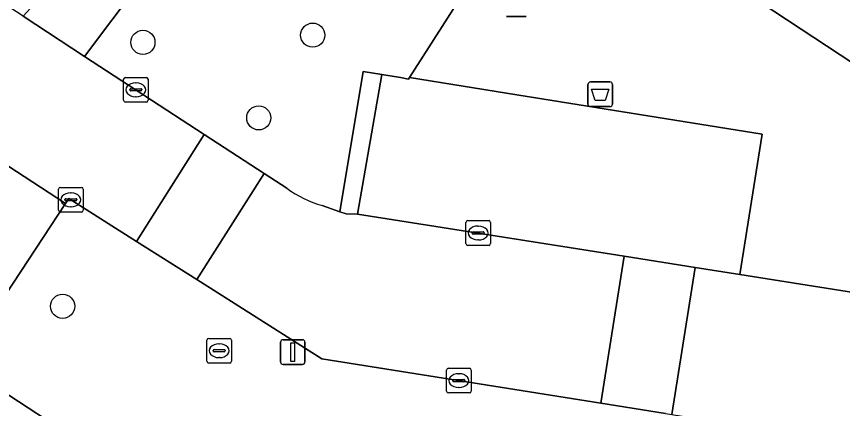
# Model space of a CAD drawing. Extents: x 159279 to 160377, y 384531 to 385888.
# Drawn here: x 159703.84 to 159737.29, y 385060.02 to 385075.9 of the extents above; entities that cross this region are included whole.
import ezdxf

# ---------------------------------------------------------------- set-up
doc = ezdxf.new("R2010")
doc.units = 0
for name, color, linetype in [('IMGEO_Afvalbak', 7, 'Continuous'), ('IMGEO_Boom', 7, 'Continuous'), ('IMGEO_Brandkraan', 7, 'Continuous'), ('IMGEO_Groenvoorziening', 7, 'Continuous'), ('IMGEO_Kolk', 7, 'Continuous'), ('IMGEO_Lichtmast', 7, 'Continuous'), ('IMGEO_Pand', 7, 'Continuous'), ('IMGEO_Parkeervlak_open', 7, 'Continuous'), ('IMGEO_Rijbaan_lokaal_open', 7, 'Continuous'), ('IMGEO_Voetpad_halfverhard', 7, 'Continuous'), ('IMGEO_Voetpad_open', 7, 'Continuous')]:
    doc.layers.add(name, color=color, linetype=linetype)

msp = doc.modelspace()

# ---------------------------------------------------------------- linework, layer by layer
at = {"layer": 'IMGEO_Afvalbak'}
for p, q in [((159727.085, 385073.245), (159727.875, 385073.245)), ((159727.875, 385073.245), (159727.085, 385073.245)), ((159726.985, 385072.345), (159726.985, 385073.145)), ((159726.985, 385073.145), (159726.985, 385072.345)), ((159727.975, 385073.145), (159727.975, 385072.345)), ((159727.975, 385072.345), (159727.975, 385073.145)), ((159727.875, 385072.245), (159727.085, 385072.245)), ((159727.085, 385072.245), (159727.875, 385072.245))]:
    msp.add_line(p, q, dxfattribs=at)
msp.add_lwpolyline([(159727.128, 385072.959), (159727.832, 385072.959), (159727.683, 385072.489), (159727.277, 385072.489), (159727.128, 385072.959)], dxfattribs=at)
for centre, start, end in [((159727.085, 385073.145), 90, 180), ((159727.085, 385073.145), 90, 180), ((159727.875, 385073.145), 0, 90), ((159727.875, 385073.145), 360, 90), ((159727.085, 385072.345), 180, 270), ((159727.085, 385072.345), 180, 270), ((159727.875, 385072.345), 270, 0), ((159727.875, 385072.345), 270, 0)]:
    msp.add_arc(centre, 0.1, start, end, dxfattribs=at)
at = {"layer": 'IMGEO_Boom'}
for centre in [(159715.837, 385075.141), (159708.961, 385074.849), (159713.652, 385071.79), (159705.709, 385064.158)]:
    msp.add_circle(centre, 0.489, dxfattribs=at)
at = {"layer": 'IMGEO_Brandkraan'}
for p, q in [((159711.624, 385062.859), (159712.476, 385062.859)), ((159711.549, 385061.933), (159711.549, 385062.785)), ((159712.037, 385062.639), (159712.062, 385062.639)), ((159712.55, 385062.785), (159712.55, 385061.933)), ((159711.808, 385062.353), (159711.808, 385062.365)), ((159712.246, 385062.316), (159711.848, 385062.316)), ((159711.851, 385062.402), (159712.249, 385062.402)), ((159712.292, 385062.365), (159712.292, 385062.353)), ((159712.476, 385061.859), (159711.624, 385061.859)), ((159712.06, 385062.079), (159712.035, 385062.079))]:
    msp.add_line(p, q, dxfattribs=at)
for points in [[(159711.624, 385062.859), (159712.476, 385062.859)], [(159711.549, 385061.933), (159711.549, 385062.785)], [(159712.55, 385062.785), (159712.55, 385061.933)], [(159712.476, 385061.859), (159711.624, 385061.859)]]:
    msp.add_lwpolyline(points, dxfattribs=at)
for centre, radius, start, end in [((159711.626, 385062.783), 0.0765, 91.552, 178.448), ((159711.626, 385062.783), 0.0765, 91.552, 178.448), ((159712.474, 385062.783), 0.0765, 1.552, 88.448), ((159712.474, 385062.783), 0.0765, 1.552, 88.448), ((159711.848, 385062.362), 0.0403, 85.8775, 175.7526), ((159711.845, 385062.352), 0.0366, 178.938, 274.7102), ((159712.249, 385062.359), 0.043, 264.8664, 352.4533), ((159712.253, 385062.364), 0.0386, 1.7309, 96.639), ((159711.626, 385061.935), 0.0765, 181.552, 268.448), ((159711.626, 385061.935), 0.0765, 181.552, 268.448), ((159712.474, 385061.935), 0.0765, 271.552, 358.448), ((159712.474, 385061.935), 0.0765, 271.552, 358.448)]:
    msp.add_arc(centre, radius, start, end, dxfattribs=at)
for centre, major_axis, ratio, start_param, end_param in [((159712.036, 385062.359), (-0.387, 0.002), 0.722429, 4.712389, 7.853982), ((159712.061, 385062.359), (-0.39, 0.002), 0.717154, 1.570796, 4.712389)]:
    msp.add_ellipse(centre, major_axis=major_axis, ratio=ratio, start_param=start_param, end_param=end_param, dxfattribs=at)
at = {"layer": 'IMGEO_Groenvoorziening'}
for points in [[(159722.059, 385077.048), (159723.45, 385078.975), (159722.799, 385078.994), (159721.565, 385077.216), (159714.859, 385081.673), (159714.61, 385081.254), (159709.953, 385078.752), (159706.6, 385074.279), (159711.445, 385071.119), (159713.866, 385069.54), (159714.791, 385068.937)], [(159716.218, 385068.238), (159716.929, 385067.983), (159717.877, 385073.663), (159718.64, 385073.548), (159719.392, 385073.42), (159719.723, 385073.364), (159719.761, 385073.423), (159722.059, 385077.048)]]:
    msp.add_lwpolyline(points, dxfattribs=at)
msp.add_arc((159717.399, 385072.455), 4.379, 233.4491, 254.356, dxfattribs=at)
at = {"layer": 'IMGEO_Kolk'}
for p, q in [((159708.174, 385072.501), (159708.174, 385073.353)), ((159708.249, 385073.427), (159709.101, 385073.427)), ((159708.662, 385073.207), (159708.687, 385073.207)), ((159709.175, 385073.353), (159709.175, 385072.501)), ((159708.433, 385072.921), (159708.433, 385072.933)), ((159708.871, 385072.884), (159708.473, 385072.884)), ((159708.476, 385072.97), (159708.874, 385072.97)), ((159708.917, 385072.933), (159708.917, 385072.921)), ((159708.685, 385072.647), (159708.66, 385072.647)), ((159709.101, 385072.427), (159708.249, 385072.427)), ((159705.542, 385068.047), (159705.542, 385068.899)), ((159705.617, 385068.973), (159706.469, 385068.973)), ((159706.543, 385068.899), (159706.543, 385068.047)), ((159705.844, 385068.516), (159706.242, 385068.516)), ((159706.03, 385068.753), (159706.055, 385068.753)), ((159705.801, 385068.467), (159705.801, 385068.479)), ((159706.239, 385068.43), (159705.841, 385068.43)), ((159706.053, 385068.193), (159706.028, 385068.193)), ((159706.285, 385068.479), (159706.285, 385068.467)), ((159706.469, 385067.973), (159705.617, 385067.973)), ((159722.038, 385066.701), (159722.038, 385067.553)), ((159722.113, 385067.627), (159722.965, 385067.627)), ((159723.039, 385067.553), (159723.039, 385066.701)), ((159722.34, 385067.17), (159722.738, 385067.17)), ((159722.526, 385067.407), (159722.551, 385067.407)), ((159722.297, 385067.121), (159722.297, 385067.133)), ((159722.735, 385067.084), (159722.337, 385067.084)), ((159722.549, 385066.847), (159722.524, 385066.847)), ((159722.781, 385067.133), (159722.781, 385067.121)), ((159722.965, 385066.627), (159722.113, 385066.627)), ((159721.256, 385060.722), (159721.256, 385061.574)), ((159721.331, 385061.648), (159722.183, 385061.648)), ((159722.257, 385061.574), (159722.257, 385060.722)), ((159721.515, 385061.142), (159721.515, 385061.154)), ((159721.558, 385061.191), (159721.956, 385061.191)), ((159721.744, 385061.428), (159721.769, 385061.428)), ((159721.999, 385061.154), (159721.999, 385061.142)), ((159721.953, 385061.105), (159721.555, 385061.105)), ((159721.767, 385060.868), (159721.742, 385060.868)), ((159722.183, 385060.648), (159721.331, 385060.648))]:
    msp.add_line(p, q, dxfattribs=at)
for points in [[(159708.174, 385072.501), (159708.174, 385073.353)], [(159708.249, 385073.427), (159709.101, 385073.427)], [(159709.175, 385073.353), (159709.175, 385072.501)], [(159709.101, 385072.427), (159708.249, 385072.427)], [(159705.542, 385068.047), (159705.542, 385068.899)], [(159705.617, 385068.973), (159706.469, 385068.973)], [(159706.543, 385068.899), (159706.543, 385068.047)], [(159706.469, 385067.973), (159705.617, 385067.973)], [(159722.038, 385066.701), (159722.038, 385067.553)], [(159722.113, 385067.627), (159722.965, 385067.627)], [(159723.039, 385067.553), (159723.039, 385066.701)], [(159722.965, 385066.627), (159722.113, 385066.627)], [(159721.256, 385060.722), (159721.256, 385061.574)], [(159721.331, 385061.648), (159722.183, 385061.648)], [(159722.257, 385061.574), (159722.257, 385060.722)], [(159722.183, 385060.648), (159721.331, 385060.648)]]:
    msp.add_lwpolyline(points, dxfattribs=at)
for centre, radius, start, end in [((159708.251, 385073.351), 0.0765, 91.552, 178.448), ((159708.251, 385073.351), 0.0765, 91.552, 178.448), ((159709.099, 385073.351), 0.0765, 1.552, 88.448), ((159709.099, 385073.351), 0.0765, 1.552, 88.448), ((159708.473, 385072.93), 0.0403, 85.8775, 175.7526), ((159708.47, 385072.92), 0.0366, 178.938, 274.7102), ((159708.874, 385072.927), 0.043, 264.8664, 352.4533), ((159708.878, 385072.932), 0.0386, 1.7309, 96.639), ((159708.251, 385072.503), 0.0765, 181.552, 268.448), ((159708.251, 385072.503), 0.0765, 181.552, 268.448), ((159709.099, 385072.503), 0.0765, 271.552, 358.448), ((159709.099, 385072.503), 0.0765, 271.552, 358.448), ((159705.619, 385068.897), 0.0765, 91.552, 178.448), ((159705.619, 385068.897), 0.0765, 91.552, 178.448), ((159706.467, 385068.897), 0.0765, 1.552, 88.448), ((159706.467, 385068.897), 0.0765, 1.552, 88.448), ((159705.841, 385068.476), 0.0403, 85.8775, 175.7526), ((159706.246, 385068.478), 0.0386, 1.7309, 96.639), ((159705.838, 385068.466), 0.0366, 178.938, 274.7102), ((159706.242, 385068.473), 0.043, 264.8664, 352.4533), ((159705.619, 385068.049), 0.0765, 181.552, 268.448), ((159705.619, 385068.049), 0.0765, 181.552, 268.448), ((159706.467, 385068.049), 0.0765, 271.552, 358.448), ((159706.467, 385068.049), 0.0765, 271.552, 358.448), ((159722.115, 385067.551), 0.0765, 91.552, 178.448), ((159722.115, 385067.551), 0.0765, 91.552, 178.448), ((159722.963, 385067.551), 0.0765, 1.552, 88.448), ((159722.963, 385067.551), 0.0765, 1.552, 88.448), ((159722.337, 385067.13), 0.0403, 85.8775, 175.7526), ((159722.742, 385067.132), 0.0386, 1.7309, 96.639), ((159722.334, 385067.12), 0.0366, 178.938, 274.7102), ((159722.738, 385067.127), 0.043, 264.8664, 352.4533), ((159722.115, 385066.703), 0.0765, 181.552, 268.448), ((159722.115, 385066.703), 0.0765, 181.552, 268.448), ((159722.963, 385066.703), 0.0765, 271.552, 358.448), ((159722.963, 385066.703), 0.0765, 271.552, 358.448), ((159721.333, 385061.572), 0.0765, 91.552, 178.448), ((159721.333, 385061.572), 0.0765, 91.552, 178.448), ((159722.181, 385061.572), 0.0765, 1.552, 88.448), ((159722.181, 385061.572), 0.0765, 1.552, 88.448), ((159721.555, 385061.151), 0.0403, 85.8775, 175.7526), ((159721.552, 385061.141), 0.0366, 178.938, 274.7102), ((159721.956, 385061.148), 0.043, 264.8664, 352.4533), ((159721.96, 385061.153), 0.0386, 1.7309, 96.639), ((159721.333, 385060.724), 0.0765, 181.552, 268.448), ((159721.333, 385060.724), 0.0765, 181.552, 268.448), ((159722.181, 385060.724), 0.0765, 271.552, 358.448), ((159722.181, 385060.724), 0.0765, 271.552, 358.448)]:
    msp.add_arc(centre, radius, start, end, dxfattribs=at)
for centre, major_axis, ratio, start_param, end_param in [((159708.661, 385072.927), (-0.387, 0.002), 0.722429, 4.712389, 7.853982), ((159708.686, 385072.927), (-0.39, 0.002), 0.717154, 1.570796, 4.712389), ((159706.029, 385068.473), (-0.387, 0.002), 0.722429, 4.712389, 7.853982), ((159706.054, 385068.473), (-0.39, 0.002), 0.717154, 1.570796, 4.712389), ((159722.525, 385067.127), (-0.387, 0.002), 0.722429, 4.712389, 7.853982), ((159722.55, 385067.127), (-0.39, 0.002), 0.717154, 1.570796, 4.712389), ((159721.743, 385061.148), (-0.387, 0.002), 0.722429, 4.712389, 7.853982), ((159721.768, 385061.148), (-0.39, 0.002), 0.717154, 1.570796, 4.712389)]:
    msp.add_ellipse(centre, major_axis=major_axis, ratio=ratio, start_param=start_param, end_param=end_param, dxfattribs=at)
at = {"layer": 'IMGEO_Lichtmast'}
for p, q in [((159724.476, 385075.895), (159723.686, 385075.895)), ((159723.686, 385075.895), (159724.476, 385075.895)), ((159714.635, 385062.802), (159715.425, 385062.802)), ((159715.425, 385062.802), (159714.635, 385062.802)), ((159714.535, 385061.902), (159714.535, 385062.702)), ((159714.535, 385062.702), (159714.535, 385061.902)), ((159715.525, 385062.702), (159715.525, 385061.902)), ((159715.525, 385061.902), (159715.525, 385062.702)), ((159715.425, 385061.802), (159714.635, 385061.802)), ((159714.635, 385061.802), (159715.425, 385061.802))]:
    msp.add_line(p, q, dxfattribs=at)
msp.add_lwpolyline([(159714.955, 385062.677), (159715.105, 385062.677), (159715.105, 385061.927), (159714.955, 385061.927), (159714.955, 385062.677)], dxfattribs=at)
for centre, start, end in [((159714.635, 385062.702), 90, 180), ((159714.635, 385062.702), 90, 180), ((159715.425, 385062.702), 0, 90), ((159715.425, 385062.702), 360, 90), ((159714.635, 385061.902), 180, 270), ((159714.635, 385061.902), 180, 270), ((159715.425, 385061.902), 270, 0), ((159715.425, 385061.902), 270, 0)]:
    msp.add_arc(centre, 0.1, start, end, dxfattribs=at)
at = {"layer": 'IMGEO_Pand'}
msp.add_lwpolyline([(159680.322, 385058.747), (159684.69, 385055.888), (159688.052, 385061.026), (159690.113, 385059.669), (159709.408, 385047.042), (159709.583, 385046.927), (159709.793, 385047.246), (159711.001, 385049.098), (159714.557, 385046.77), (159713.132, 385044.595), (159713.684, 385044.233), (159715.693, 385042.917), (159721.603, 385051.823), (159713.626, 385057.048), (159712.21, 385054.869), (159688.108, 385070.646)], close=True, dxfattribs=at)
at = {"layer": 'IMGEO_Parkeervlak_open'}
for points in [[(159719.761, 385073.423), (159719.723, 385073.364), (159719.392, 385073.42), (159718.64, 385073.548), (159717.657, 385067.891), (159728.449, 385066.187), (159731.323, 385065.732), (159733.14, 385065.444), (159734.04, 385071.127), (159724.108, 385072.724)], [(159696.145, 385068.756), (159703.099, 385064.194), (159705.83, 385068.32), (159698.849, 385072.866)]]:
    msp.add_lwpolyline(points, close=True, dxfattribs=at)
at = {"layer": 'IMGEO_Rijbaan_lokaal_open'}
for points in [[(159691.647, 385084.031), (159688.599, 385079.541), (159689.447, 385078.989), (159696.406, 385074.457), (159698.849, 385072.866), (159705.83, 385068.32), (159705.963, 385068.522), (159708.7, 385066.788), (159711.445, 385071.119), (159706.6, 385074.279), (159704.109, 385075.904), (159698.371, 385079.646)], [(159711.142, 385065.24), (159713.866, 385069.54), (159711.445, 385071.119), (159708.7, 385066.788)], [(159728.449, 385066.187), (159727.505, 385060.228), (159730.125, 385059.81), (159730.379, 385059.769), (159731.323, 385065.732)]]:
    msp.add_lwpolyline(points, close=True, dxfattribs=at)
for points in [[(159713.866, 385069.54), (159711.142, 385065.24)], [(159714.791, 385068.937), (159713.866, 385069.54)], [(159716.929, 385067.983), (159716.218, 385068.238)], [(159717.196, 385067.904), (159716.929, 385067.983)], [(159717.657, 385067.891), (159717.196, 385067.904)], [(159728.449, 385066.187), (159717.657, 385067.891)], [(159727.505, 385060.228), (159728.449, 385066.187)], [(159746.836, 385056.637), (159757.004, 385049.945), (159760.028, 385054.47), (159747.307, 385062.891), (159746.691, 385063.299), (159733.14, 385065.444), (159731.323, 385065.732), (159730.379, 385059.769), (159743.153, 385057.729), (159744.597, 385057.462)], [(159711.142, 385065.24), (159712.839, 385064.165)], [(159712.839, 385064.165), (159716.203, 385062.033), (159727.505, 385060.228)]]:
    msp.add_lwpolyline(points, dxfattribs=at)
msp.add_arc((159717.399, 385072.455), 4.379, 233.4491, 254.356, dxfattribs=at)
at = {"layer": 'IMGEO_Voetpad_halfverhard'}
msp.add_lwpolyline([(159706.6, 385074.279), (159709.953, 385078.752), (159714.61, 385081.254), (159714.859, 385081.673), (159712.252, 385083.418), (159711.983, 385083.022), (159707.676, 385079.805), (159704.109, 385075.904)], close=True, dxfattribs=at)
at = {"layer": 'IMGEO_Voetpad_open'}
for points in [[(159740.276, 385081.448), (159734.639, 385085.136), (159730.354, 385087.914), (159729.069, 385088.737), (159726.439, 385084.717), (159727.631, 385083.943), (159726.478, 385082.184), (159726.143, 385081.628), (159744.541, 385069.513), (159748.715, 385075.928), (159748.278, 385076.231), (159746.367, 385077.457), (159745.921, 385077.752), (159742.624, 385079.904), (159742.177, 385080.2)], [(159717.657, 385067.891), (159718.64, 385073.548), (159717.877, 385073.663), (159716.929, 385067.983), (159717.196, 385067.904)]]:
    msp.add_lwpolyline(points, close=True, dxfattribs=at)
for points in [[(159744.541, 385069.513), (159726.143, 385081.628), (159726.478, 385082.184), (159726.061, 385082.458), (159725.137, 385083.064), (159722.799, 385078.994), (159723.45, 385078.975), (159722.059, 385077.048), (159719.761, 385073.423), (159724.108, 385072.724), (159734.04, 385071.127), (159733.14, 385065.444), (159746.691, 385063.299)], [(159730.125, 385059.81), (159727.505, 385060.228), (159716.203, 385062.033), (159712.839, 385064.165), (159711.142, 385065.24), (159708.7, 385066.788), (159705.963, 385068.522), (159705.83, 385068.32), (159703.099, 385064.194), (159696.145, 385068.756), (159693.731, 385070.357), (159689.069, 385073.382), (159686.763, 385074.878), (159688.108, 385070.646), (159712.21, 385054.869), (159713.626, 385057.048), (159721.603, 385051.823), (159759.18, 385027.212), (159762.408, 385025.116), (159794.238, 385004.267), (159797.331, 385002.832)]]:
    msp.add_lwpolyline(points, dxfattribs=at)

doc.saveas('drawing.dxf')
